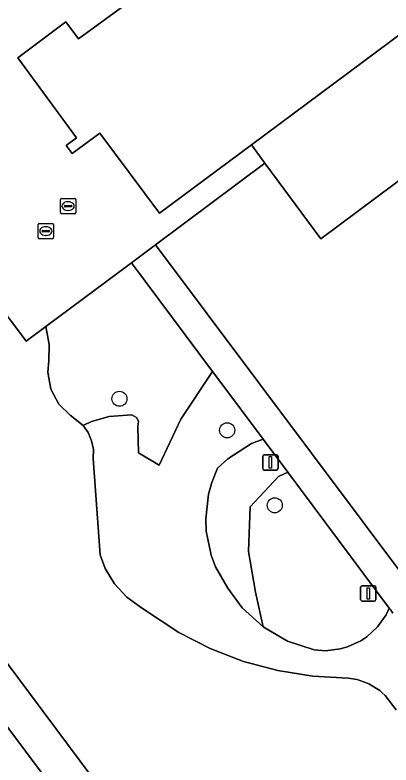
# Model space of a CAD drawing. Extents: x 160663 to 161506, y 382245 to 383291.
# Drawn here: x 161227.06 to 161251.4, y 382566.45 to 382615.08 of the extents above; entities that cross this region are included whole.
import ezdxf

# ---------------------------------------------------------------- set-up
doc = ezdxf.new("R2010")
doc.units = 0
for name, color, linetype in [('IMGEO_Boom', 7, 'Continuous'), ('IMGEO_Groenvoorziening', 7, 'Continuous'), ('IMGEO_Kolk', 7, 'Continuous'), ('IMGEO_Lichtmast', 7, 'Continuous'), ('IMGEO_Pand', 7, 'Continuous'), ('IMGEO_Rioolput', 7, 'Continuous'), ('IMGEO_Voetpad_open', 7, 'Continuous')]:
    doc.layers.add(name, color=color, linetype=linetype)

msp = doc.modelspace()

# ---------------------------------------------------------------- linework, layer by layer
at = {"layer": 'IMGEO_Boom'}
for centre in [(161233.82, 382590.2), (161240.795, 382588.151), (161243.877, 382583.291)]:
    msp.add_circle(centre, 0.489, dxfattribs=at)
at = {"layer": 'IMGEO_Groenvoorziening'}
for points in [[(161251.728, 382570.034), (161251.032, 382570.962), (161250.83, 382571.142), (161250.673, 382571.281), (161249.976, 382571.713), (161249.203, 382571.991), (161248.632, 382572.087), (161246.337, 382572.21), (161244.068, 382572.573), (161241.849, 382573.17), (161239.704, 382573.997), (161237.658, 382575.043), (161235.258, 382576.652), (161234.297, 382577.329), (161233.498, 382578.191), (161232.895, 382579.2), (161232.575, 382580.076), (161232.124, 382586.323), (161232.132, 382586.903), (161232.02, 382587.472), (161231.791, 382588.005), (161231.468, 382588.466), (161230.623, 382589.127), (161229.898, 382589.846), (161229.376, 382590.829), (161229.183, 382591.926), (161229.248, 382592.667), (161229.26, 382593.724), (161229.059, 382594.878), (161227.777, 382593.922), (161221.513, 382602.266)], [(161208.051, 382597.894), (161236.072, 382560.26), (161244.632, 382548.762), (161252.189, 382553.868), (161253.168, 382554.495), (161254.912, 382554.809), (161256.684, 382554.754), (161257.555, 382554.588), (161259.223, 382553.987), (161260.73, 382553.054), (161261.401, 382552.474), (161262.546, 382551.12), (161263.325, 382549.698), (161263.467, 382553.61), (161263.82, 382557.508)], [(161251.362, 382535.659), (161242.643, 382547.349), (161205.372, 382597.318)], [(161251.526, 382576.29), (161251.344, 382576.559), (161251.294, 382576.626), (161251.083, 382576.196), (161250.534, 382575.418), (161249.836, 382574.771), (161249.44, 382574.506), (161248.577, 382574.106), (161248.118, 382573.976), (161247.173, 382573.863), (161246.434, 382573.913), (161244.696, 382574.491), (161243.117, 382575.417), (161241.765, 382576.652), (161240.83, 382577.917), (161240.042, 382579.306), (161239.761, 382580.054), (161239.441, 382581.618), (161239.405, 382582.417), (161239.584, 382584.003), (161239.797, 382584.774), (161240.174, 382585.699), (161240.847, 382586.305), (161242.364, 382587.289), (161243.119, 382587.579), (161240.252, 382591.419), (161239.843, 382591.967), (161237.796, 382588.883), (161236.403, 382585.884), (161235.044, 382586.695), (161235.017, 382588.396), (161235.05, 382588.736), (161234.917, 382588.992), (161234.618, 382589.162), (161234.33, 382589.145), (161233.153, 382589.056), (161232.008, 382588.721), (161231.468, 382588.466), (161231.791, 382588.005), (161232.02, 382587.472), (161232.132, 382586.903), (161232.124, 382586.323), (161232.575, 382580.076), (161232.895, 382579.2), (161233.498, 382578.191), (161234.297, 382577.329), (161235.258, 382576.652), (161237.658, 382575.043), (161239.704, 382573.997), (161241.849, 382573.17), (161244.068, 382572.573), (161246.337, 382572.21), (161248.632, 382572.087), (161249.203, 382571.991), (161249.976, 382571.713), (161250.673, 382571.281), (161250.83, 382571.142), (161251.032, 382570.962), (161251.728, 382570.034)]]:
    msp.add_lwpolyline(points, dxfattribs=at)
for points in [[(161234.591, 382599.003), (161229.059, 382594.878), (161229.26, 382593.724), (161229.248, 382592.667), (161229.183, 382591.926), (161229.376, 382590.829), (161229.898, 382589.846), (161230.623, 382589.127), (161231.468, 382588.466), (161232.008, 382588.721), (161233.153, 382589.056), (161234.33, 382589.145), (161234.618, 382589.162), (161234.917, 382588.992), (161235.05, 382588.736), (161235.017, 382588.396), (161235.044, 382586.695), (161236.403, 382585.884), (161237.796, 382588.883), (161239.843, 382591.967)], [(161242.29, 382583.189), (161244.122, 382585.168), (161244.715, 382585.44), (161243.119, 382587.579), (161242.364, 382587.289), (161240.847, 382586.305), (161240.174, 382585.699), (161239.797, 382584.774), (161239.584, 382584.003), (161239.405, 382582.417), (161239.441, 382581.618), (161239.761, 382580.054), (161240.042, 382579.306), (161240.83, 382577.917), (161241.765, 382576.652), (161243.117, 382575.417), (161242.62, 382577.653), (161242.18, 382580.293)], [(161244.715, 382585.44), (161244.122, 382585.168), (161242.29, 382583.189), (161242.18, 382580.293), (161242.62, 382577.653), (161243.117, 382575.417), (161244.696, 382574.491), (161246.434, 382573.913), (161247.173, 382573.863), (161248.118, 382573.976), (161248.577, 382574.106), (161249.44, 382574.506), (161249.836, 382574.771), (161250.534, 382575.418), (161251.083, 382576.196), (161251.294, 382576.626)]]:
    msp.add_lwpolyline(points, close=True, dxfattribs=at)
at = {"layer": 'IMGEO_Kolk'}
for p, q in [((161228.556, 382600.644), (161228.556, 382601.496)), ((161228.631, 382601.57), (161229.483, 382601.57)), ((161229.044, 382601.35), (161229.069, 382601.35)), ((161229.557, 382601.496), (161229.557, 382600.644)), ((161228.815, 382601.064), (161228.815, 382601.076)), ((161229.253, 382601.027), (161228.855, 382601.027)), ((161228.858, 382601.113), (161229.256, 382601.113)), ((161229.067, 382600.79), (161229.042, 382600.79)), ((161229.299, 382601.076), (161229.299, 382601.064)), ((161229.483, 382600.57), (161228.631, 382600.57))]:
    msp.add_line(p, q, dxfattribs=at)
for points in [[(161228.556, 382600.644), (161228.556, 382601.496)], [(161228.631, 382601.57), (161229.483, 382601.57)], [(161229.557, 382601.496), (161229.557, 382600.644)], [(161229.483, 382600.57), (161228.631, 382600.57)]]:
    msp.add_lwpolyline(points, dxfattribs=at)
for centre, radius, start, end in [((161228.633, 382601.494), 0.0765, 91.552, 178.448), ((161228.633, 382601.494), 0.0765, 91.552, 178.448), ((161229.481, 382601.494), 0.0765, 1.552, 88.448), ((161229.481, 382601.494), 0.0765, 1.552, 88.448), ((161228.855, 382601.073), 0.0403, 85.8775, 175.7526), ((161228.852, 382601.063), 0.0366, 178.938, 274.7102), ((161229.256, 382601.07), 0.043, 264.8664, 352.4533), ((161229.26, 382601.075), 0.0386, 1.7309, 96.639), ((161228.633, 382600.646), 0.0765, 181.552, 268.448), ((161228.633, 382600.646), 0.0765, 181.552, 268.448), ((161229.481, 382600.646), 0.0765, 271.552, 358.448), ((161229.481, 382600.646), 0.0765, 271.552, 358.448)]:
    msp.add_arc(centre, radius, start, end, dxfattribs=at)
for centre, major_axis, ratio, start_param, end_param in [((161229.043, 382601.07), (-0.387, 0.002), 0.722429, 4.712389, 7.853982), ((161229.068, 382601.07), (-0.39, 0.002), 0.717154, 1.570796, 4.712389)]:
    msp.add_ellipse(centre, major_axis=major_axis, ratio=ratio, start_param=start_param, end_param=end_param, dxfattribs=at)
at = {"layer": 'IMGEO_Lichtmast'}
for p, q in [((161243.101, 382585.673), (161243.101, 382586.473)), ((161243.101, 382586.473), (161243.101, 382585.673)), ((161243.201, 382586.573), (161243.991, 382586.573)), ((161243.991, 382586.573), (161243.201, 382586.573)), ((161244.091, 382586.473), (161244.091, 382585.673)), ((161244.091, 382585.673), (161244.091, 382586.473)), ((161243.991, 382585.573), (161243.201, 382585.573)), ((161243.201, 382585.573), (161243.991, 382585.573)), ((161249.436, 382577.175), (161249.436, 382577.975)), ((161249.436, 382577.975), (161249.436, 382577.175)), ((161249.536, 382578.075), (161250.326, 382578.075)), ((161250.326, 382578.075), (161249.536, 382578.075)), ((161250.426, 382577.975), (161250.426, 382577.175)), ((161250.426, 382577.175), (161250.426, 382577.975)), ((161250.326, 382577.075), (161249.536, 382577.075)), ((161249.536, 382577.075), (161250.326, 382577.075))]:
    msp.add_line(p, q, dxfattribs=at)
for points in [[(161243.521, 382586.448), (161243.671, 382586.448), (161243.671, 382585.698), (161243.521, 382585.698), (161243.521, 382586.448)], [(161249.856, 382577.95), (161250.006, 382577.95), (161250.006, 382577.2), (161249.856, 382577.2), (161249.856, 382577.95)]]:
    msp.add_lwpolyline(points, dxfattribs=at)
for centre, start, end in [((161243.201, 382586.473), 90, 180), ((161243.201, 382586.473), 90, 180), ((161243.991, 382586.473), 0, 90), ((161243.991, 382586.473), 360, 90), ((161243.201, 382585.673), 180, 270), ((161243.201, 382585.673), 180, 270), ((161243.991, 382585.673), 270, 0), ((161243.991, 382585.673), 270, 0), ((161249.536, 382577.975), 90, 180), ((161249.536, 382577.975), 90, 180), ((161250.326, 382577.975), 0, 90), ((161250.326, 382577.975), 360, 90), ((161249.536, 382577.175), 180, 270), ((161249.536, 382577.175), 180, 270), ((161250.326, 382577.175), 270, 0), ((161250.326, 382577.175), 270, 0)]:
    msp.add_arc(centre, 0.1, start, end, dxfattribs=at)
at = {"layer": 'IMGEO_Pand'}
msp.add_lwpolyline([(161233.944, 382615.564), (161231.175, 382613.527), (161230.355, 382614.625), (161227.246, 382612.301), (161231.04, 382607.112), (161230.371, 382606.621), (161230.75, 382606.105), (161232.54, 382607.418), (161236.404, 382602.22), (161242.374, 382606.665), (161252.24, 382614.01)], dxfattribs=at)
at = {"layer": 'IMGEO_Rioolput'}
for p, q in [((161229.996, 382602.264), (161229.996, 382603.116)), ((161230.071, 382603.19), (161230.923, 382603.19)), ((161230.298, 382602.733), (161230.696, 382602.733)), ((161230.484, 382602.97), (161230.509, 382602.97)), ((161230.997, 382603.116), (161230.997, 382602.264)), ((161230.255, 382602.684), (161230.255, 382602.696)), ((161230.693, 382602.647), (161230.295, 382602.647)), ((161230.507, 382602.41), (161230.482, 382602.41)), ((161230.739, 382602.696), (161230.739, 382602.684)), ((161230.923, 382602.19), (161230.071, 382602.19))]:
    msp.add_line(p, q, dxfattribs=at)
for points in [[(161229.996, 382602.264), (161229.996, 382603.116)], [(161230.071, 382603.19), (161230.923, 382603.19)], [(161230.997, 382603.116), (161230.997, 382602.264)], [(161230.923, 382602.19), (161230.071, 382602.19)]]:
    msp.add_lwpolyline(points, dxfattribs=at)
for centre, radius, start, end in [((161230.073, 382603.114), 0.0765, 91.552, 178.448), ((161230.073, 382603.114), 0.0765, 91.552, 178.448), ((161230.295, 382602.693), 0.0403, 85.8775, 175.7526), ((161230.7, 382602.695), 0.0386, 1.7309, 96.639), ((161230.921, 382603.114), 0.0765, 1.552, 88.448), ((161230.921, 382603.114), 0.0765, 1.552, 88.448), ((161230.073, 382602.266), 0.0765, 181.552, 268.448), ((161230.073, 382602.266), 0.0765, 181.552, 268.448), ((161230.292, 382602.683), 0.0366, 178.938, 274.7102), ((161230.696, 382602.69), 0.043, 264.8664, 352.4533), ((161230.921, 382602.266), 0.0765, 271.552, 358.448), ((161230.921, 382602.266), 0.0765, 271.552, 358.448)]:
    msp.add_arc(centre, radius, start, end, dxfattribs=at)
for centre, major_axis, ratio, start_param, end_param in [((161230.483, 382602.69), (-0.387, 0.002), 0.722429, 4.712389, 7.853982), ((161230.508, 382602.69), (-0.39, 0.002), 0.717154, 1.570796, 4.712389)]:
    msp.add_ellipse(centre, major_axis=major_axis, ratio=ratio, start_param=start_param, end_param=end_param, dxfattribs=at)
at = {"layer": 'IMGEO_Voetpad_open'}
for points in [[(161236.072, 382560.26), (161208.051, 382597.894), (161206.839, 382599.523), (161205.491, 382601.333), (161179.62, 382633.783), (161174.451, 382640.413), (161174.046, 382640.966), (161173.251, 382641.894), (161172.111, 382641.083)], [(161248.32, 382533.837), (161239.915, 382545.128), (161204.686, 382592.455), (161202.593, 382595.197), (161198.176, 382600.985), (161178.714, 382625.592), (161178.456, 382625.918), (161181.17, 382628.081), (161181.448, 382627.732), (161200.82, 382603.421), (161205.372, 382597.318), (161242.643, 382547.349)], [(161223.103, 382616.185), (161215.25, 382610.339), (161217.398, 382607.436), (161214.33, 382605.134), (161211.04, 382602.665), (161206.839, 382599.523), (161208.051, 382597.894), (161211.779, 382600.694), (161216.647, 382604.359), (161218.752, 382605.944), (161220.407, 382603.74), (161221.513, 382602.266), (161227.777, 382593.922), (161229.059, 382594.878), (161234.591, 382599.003), (161236.158, 382600.186), (161243.239, 382605.464), (161242.374, 382606.665), (161236.404, 382602.22), (161232.54, 382607.418), (161230.75, 382606.105), (161230.371, 382606.621), (161231.04, 382607.112), (161227.246, 382612.301)], [(161227.246, 382612.301), (161230.355, 382614.625), (161231.175, 382613.527), (161233.944, 382615.564)], [(161253.596, 382577.237), (161252.937, 382577.716), (161236.158, 382600.186), (161234.591, 382599.003), (161239.843, 382591.967), (161240.252, 382591.419), (161243.119, 382587.579), (161244.715, 382585.44), (161251.294, 382576.626), (161251.344, 382576.559), (161251.526, 382576.29)]]:
    msp.add_lwpolyline(points, dxfattribs=at)
for points in [[(161251.962, 382608.56), (161254.743, 382610.652), (161252.24, 382614.01), (161242.374, 382606.665), (161243.239, 382605.464), (161246.856, 382600.56), (161253.983, 382605.873), (161252.869, 382607.354)], [(161254.294, 382605.46), (161253.983, 382605.873), (161246.856, 382600.56), (161243.239, 382605.464), (161236.158, 382600.186), (161252.937, 382577.716), (161261.177, 382583.396), (161262.983, 382584.641), (161266.032, 382586.743), (161267.467, 382587.738), (161267.33, 382587.923)]]:
    msp.add_lwpolyline(points, close=True, dxfattribs=at)

doc.saveas('drawing.dxf')
